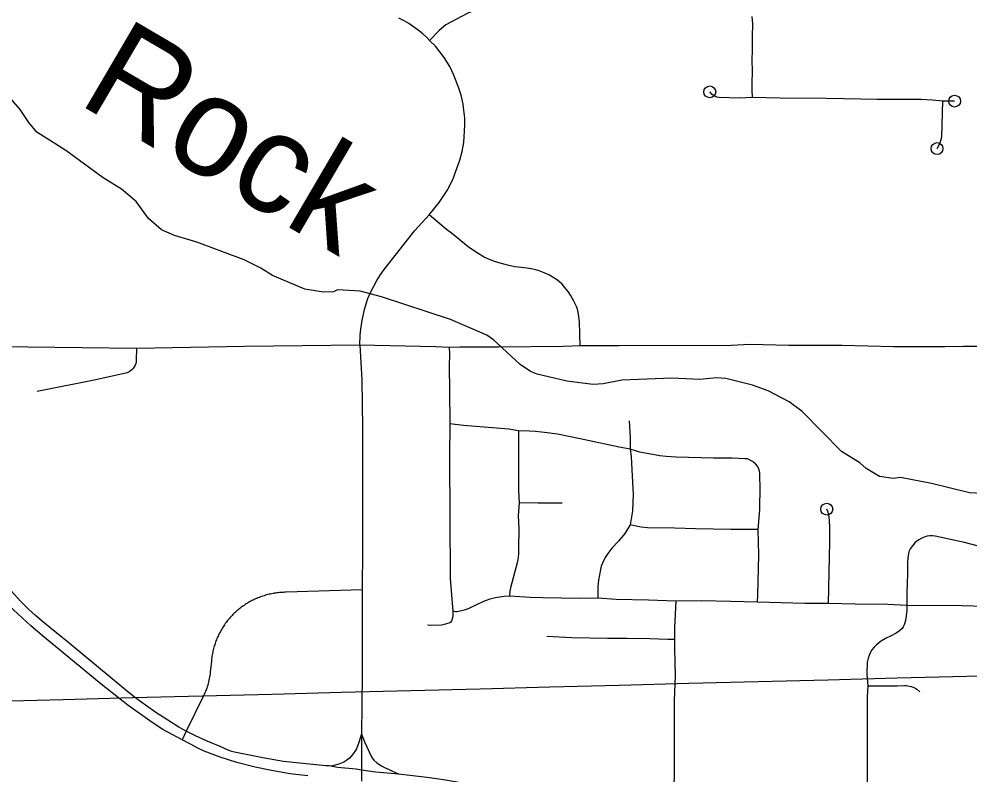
# Model space of a CAD drawing. Extents: x -19 to 366, y -4 to 359.
# Drawn here: x 147.247 to 148.008, y 191.353 to 191.956 of the extents above; entities that cross this region are included whole.
import ezdxf

# ---------------------------------------------------------------- set-up
doc = ezdxf.new("R2010")
doc.units = 0
for name, color, linetype in [('R_Striping', 7, 'Continuous'), ('R_Temp Easement', 7, 'Continuous'), ('Sheet Fence', 7, 'Continuous')]:
    doc.layers.add(name, color=color, linetype=linetype)

msp = doc.modelspace()

# ---------------------------------------------------------------- linework, layer by layer
at = {"layer": 'R_Striping'}
for points in [[(147.57559, 191.9394), (147.57346, 191.94174), (147.57005, 191.94475), (147.56649, 191.94759), (147.56281, 191.95027), (147.55901, 191.95278), (147.55511, 191.9551), (147.55109, 191.95724)], [(147.60859, 191.962), (147.60674, 191.96142), (147.60102, 191.95862), (147.58858, 191.95181), (147.58312, 191.94731), (147.57559, 191.9394)], [(147.83319, 191.9585), (147.8337, 191.95259), (147.83339, 191.94256), (147.83351, 191.93211), (147.83324, 191.92311), (147.83327, 191.91563), (147.83304, 191.90434), (147.83305, 191.9), (147.8334, 191.89386)], [(147.57522, 191.79997), (147.57861, 191.80442), (147.5833, 191.80987), (147.58759, 191.81619), (147.58953, 191.81952), (147.59403, 191.82828), (147.59484, 191.83029), (147.59798, 191.83853), (147.59977, 191.84385), (147.60151, 191.85053), (147.60281, 191.8577), (147.60381, 191.87171), (147.6036, 191.87732), (147.60305, 191.88375), (147.60231, 191.88845), (147.60077, 191.89573), (147.59892, 191.90136), (147.59503, 191.91174), (147.59161, 191.91854), (147.58716, 191.92564), (147.58037, 191.93483), (147.57559, 191.9394)], [(147.8334, 191.89386), (147.82335, 191.89336), (147.80695, 191.89367), (147.80511, 191.89418), (147.80216, 191.89562), (147.80136, 191.89623), (147.7995, 191.89829)], [(147.98575, 191.89083), (147.97758, 191.89163), (147.96843, 191.89207), (147.93328, 191.89222), (147.90693, 191.89265), (147.89257, 191.89289), (147.85576, 191.89316), (147.8334, 191.89386)], [(147.98118, 191.85299), (147.9835, 191.85696), (147.98432, 191.85941), (147.98497, 191.8624), (147.98575, 191.89083)], [(147.9952, 191.89087), (147.98575, 191.89083)], [(147.51981, 191.69589), (147.52012, 191.70389), (147.52063, 191.70881), (147.52177, 191.71586), (147.52357, 191.72443), (147.52479, 191.72907), (147.52629, 191.73329), (147.52806, 191.7374), (147.53061, 191.74255), (147.53347, 191.74761), (147.53618, 191.75196), (147.53852, 191.75533), (147.54216, 191.76017), (147.56367, 191.78761), (147.57522, 191.79997)], [(147.69593, 191.69549), (147.69551, 191.71445), (147.6947, 191.72075), (147.69376, 191.72471), (147.69293, 191.72688), (147.69096, 191.73103), (147.68821, 191.73596), (147.68621, 191.73881), (147.68347, 191.74221), (147.68144, 191.74457), (147.67939, 191.74661), (147.67702, 191.74829), (147.67077, 191.75208), (147.66705, 191.75384), (147.66302, 191.75538), (147.66049, 191.75611), (147.65687, 191.75685), (147.65137, 191.75767), (147.64379, 191.75848), (147.63774, 191.75975), (147.62837, 191.76239), (147.62341, 191.76436), (147.61911, 191.76636), (147.61307, 191.76986), (147.60627, 191.77461), (147.59304, 191.78545), (147.58911, 191.78837), (147.57522, 191.79997)], [(147.34115, 191.69334), (147.2106, 191.69487), (147.20606, 191.69479), (147.20152, 191.69445), (147.19699, 191.69387), (147.19254, 191.69304), (147.18812, 191.69196), (147.17941, 191.68947), (147.17132, 191.68664), (147.1648, 191.68371), (147.15883, 191.6806), (147.1502, 191.67531), (147.14703, 191.67304)], [(147.34115, 191.69334), (147.34111, 191.68417), (147.34099, 191.6827), (147.3407, 191.68126), (147.3402, 191.67987), (147.33953, 191.67856), (147.33869, 191.67735), (147.33768, 191.67626), (147.33655, 191.67533), (147.33529, 191.67455), (147.33393, 191.67395), (147.30865, 191.66822), (147.26181, 191.65903)], [(147.51981, 191.69589), (147.42764, 191.69498), (147.34115, 191.69334)], [(147.51981, 191.69589), (147.52145, 191.66811), (147.52181, 191.62991), (147.52196, 191.53302), (147.52173, 191.50044)], [(147.59125, 191.69404), (147.58015, 191.69465), (147.51981, 191.69589)], [(147.69593, 191.69549), (147.68224, 191.69495), (147.63048, 191.69427), (147.5996, 191.6944), (147.59125, 191.69404)], [(147.59125, 191.69404), (147.59145, 191.68895), (147.59128, 191.67887), (147.59137, 191.65996), (147.59181, 191.63318)], [(148.02902, 191.69485), (148.00197, 191.69481), (147.98729, 191.69452), (147.94642, 191.69449), (147.90541, 191.69577), (147.86268, 191.69568), (147.83192, 191.69657), (147.81669, 191.69566), (147.72684, 191.69534), (147.69593, 191.69549)], [(147.59181, 191.63318), (147.59159, 191.60668), (147.59194, 191.50946), (147.59405, 191.48334)], [(147.64674, 191.62745), (147.63881, 191.62884), (147.60263, 191.63186), (147.59181, 191.63318)], [(147.7352, 191.63549), (147.73588, 191.6222), (147.73595, 191.6128)], [(147.64674, 191.62745), (147.64654, 191.61267), (147.6465, 191.58498), (147.64661, 191.5797), (147.64714, 191.56987)], [(147.73595, 191.6128), (147.72716, 191.61445), (147.69591, 191.62111), (147.67778, 191.62475), (147.66743, 191.62622), (147.66014, 191.62698), (147.65544, 191.62728), (147.64674, 191.62745)], [(147.73595, 191.6128), (147.73669, 191.60703), (147.73687, 191.60176), (147.73807, 191.58139), (147.73818, 191.5769), (147.73777, 191.56364), (147.73586, 191.55248)], [(147.83817, 191.54868), (147.8394, 191.56429), (147.83952, 191.56823), (147.83982, 191.57969), (147.83963, 191.59404), (147.83911, 191.59625), (147.83755, 191.59918), (147.83598, 191.6011), (147.83377, 191.60288), (147.83031, 191.60473), (147.82935, 191.60502), (147.8275, 191.60524), (147.81744, 191.60578), (147.80257, 191.60577), (147.77259, 191.60642), (147.76469, 191.60691), (147.75964, 191.6076), (147.74371, 191.61055), (147.74106, 191.61121), (147.73595, 191.6128)], [(147.64714, 191.56987), (147.6464, 191.5597), (147.64676, 191.54921), (147.64672, 191.53336), (147.64656, 191.52894), (147.6461, 191.52475), (147.64554, 191.52212), (147.64012, 191.502), (147.6397, 191.49954), (147.6394, 191.49528)], [(147.6816, 191.56971), (147.66221, 191.56969), (147.64714, 191.56987)], [(147.89436, 191.48952), (147.89546, 191.53912), (147.89551, 191.55085), (147.89533, 191.55542), (147.89492, 191.5587), (147.89407, 191.56242), (147.89303, 191.56491)], [(147.38087, 191.38767), (147.37509, 191.39086), (147.35667, 191.40253), (147.3484, 191.40827), (147.33968, 191.41479), (147.33281, 191.42019), (147.28757, 191.45774), (147.26769, 191.47385), (147.26052, 191.47992), (147.25509, 191.48482), (147.24816, 191.4918), (147.23885, 191.50194), (147.235, 191.50637), (147.2267, 191.51646), (147.22022, 191.52395), (147.21849, 191.52646), (147.20767, 191.54371), (147.20123, 191.55469)], [(147.73586, 191.55248), (147.73168, 191.54553), (147.72647, 191.53933), (147.72133, 191.53378), (147.71802, 191.52961), (147.71601, 191.52632), (147.71375, 191.52183), (147.71283, 191.51932), (147.71211, 191.51661), (147.71059, 191.50822), (147.71015, 191.50307), (147.70997, 191.49386)], [(147.83817, 191.54868), (147.81643, 191.54857), (147.80261, 191.54903), (147.78801, 191.54912), (147.77128, 191.54967), (147.74967, 191.54994), (147.74461, 191.5504), (147.7408, 191.55121), (147.73586, 191.55248)], [(147.37765, 191.3806), (147.36243, 191.38897), (147.35374, 191.39436), (147.3344, 191.40824), (147.31308, 191.42524), (147.26745, 191.46274), (147.25674, 191.47174), (147.24978, 191.47805), (147.24307, 191.48446), (147.23767, 191.49), (147.22622, 191.50303), (147.22251, 191.50757), (147.21234, 191.52125), (147.20885, 191.52636), (147.20425, 191.53382), (147.20127, 191.53918), (147.19945, 191.54206), (147.19482, 191.55056)], [(147.83758, 191.49073), (147.83792, 191.49608), (147.83865, 191.52846), (147.83817, 191.54868)], [(148.01327, 191.5356), (148.00317, 191.5382), (147.9796, 191.54339), (147.97743, 191.54365), (147.97537, 191.54362), (147.97339, 191.5433), (147.97152, 191.54276), (147.96908, 191.5418), (147.96668, 191.54054), (147.96508, 191.53942), (147.96339, 191.53796), (147.96152, 191.53571), (147.95982, 191.53311), (147.95902, 191.5315), (147.95832, 191.52938), (147.95772, 191.52583), (147.95753, 191.52251), (147.95745, 191.51328), (147.95695, 191.4983), (147.9571, 191.48792)], [(147.52173, 191.50044), (147.46085, 191.49849), (147.45981, 191.49848), (147.45874, 191.49845), (147.4577, 191.4984), (147.45664, 191.49833), (147.4556, 191.49824), (147.45456, 191.49814), (147.45352, 191.49802), (147.45248, 191.49788), (147.45145, 191.49772), (147.45041, 191.49754), (147.44937, 191.49734), (147.44834, 191.49713), (147.4473, 191.4969), (147.44629, 191.49665), (147.44528, 191.49638), (147.44427, 191.4961), (147.44326, 191.49579), (147.44225, 191.49548), (147.44127, 191.49514), (147.44028, 191.49478), (147.4393, 191.49441), (147.43832, 191.49402), (147.43736, 191.49362), (147.43638, 191.49319), (147.43544, 191.49276), (147.43448, 191.4923), (147.43355, 191.49183), (147.43262, 191.49134), (147.43169, 191.49083), (147.43078, 191.49031), (147.4299, 191.48977), (147.42899, 191.48922), (147.4281, 191.48865), (147.42722, 191.48807), (147.42636, 191.48747), (147.42551, 191.48686), (147.42467, 191.48623), (147.42384, 191.48559), (147.42303, 191.48493), (147.42222, 191.48426), (147.42141, 191.48357), (147.42063, 191.48287), (147.41987, 191.48216), (147.41911, 191.48143), (147.41835, 191.48069), (147.41764, 191.47994), (147.4169, 191.47917), (147.41619, 191.4784), (147.4155, 191.47761), (147.41482, 191.4768), (147.41415, 191.47599), (147.41352, 191.47516), (147.41288, 191.47433), (147.41226, 191.47348), (147.41165, 191.47262), (147.41106, 191.47176), (147.41047, 191.47088), (147.40993, 191.46999), (147.40939, 191.46909), (147.40885, 191.46818), (147.40833, 191.46726), (147.40784, 191.46634), (147.40734, 191.4654), (147.4069, 191.46446), (147.40645, 191.46351), (147.40601, 191.46255), (147.40559, 191.46159), (147.40519, 191.46061), (147.40482, 191.45964), (147.40444, 191.45865), (147.40412, 191.45766), (147.40377, 191.45666), (147.40347, 191.45566), (147.40317, 191.45465), (147.40289, 191.45363), (147.40263, 191.45261), (147.4024, 191.45159), (147.40217, 191.45056), (147.40197, 191.44953), (147.40179, 191.4485), (147.4016, 191.44746), (147.40147, 191.44642), (147.40133, 191.44538), (147.40113, 191.4434), (147.40018, 191.43478), (147.40003, 191.43346), (147.39986, 191.43215), (147.39966, 191.43083), (147.39942, 191.42953), (147.39915, 191.42823), (147.39886, 191.42694), (147.39854, 191.42565), (147.39817, 191.42437), (147.39779, 191.4231), (147.39737, 191.42184), (147.39694, 191.42059), (147.39648, 191.41935), (147.39597, 191.41812)], [(147.52173, 191.50044), (147.5216, 191.48414), (147.52168, 191.43229), (147.52112, 191.38541)], [(147.6394, 191.49528), (147.63519, 191.49505), (147.63139, 191.49454), (147.62828, 191.49398), (147.62372, 191.49289), (147.62074, 191.49199), (147.61854, 191.49113), (147.60743, 191.48571), (147.60432, 191.48448), (147.60119, 191.48361), (147.59724, 191.48289), (147.59615, 191.48292), (147.59405, 191.48334)], [(147.70997, 191.49386), (147.69532, 191.49349), (147.6662, 191.494), (147.65586, 191.49436), (147.6394, 191.49528)], [(147.77231, 191.49154), (147.75059, 191.4922), (147.72469, 191.49278), (147.70997, 191.49386)], [(147.83758, 191.49073), (147.81623, 191.4911), (147.79307, 191.49172), (147.77231, 191.49154)], [(147.77231, 191.49154), (147.77136, 191.47027), (147.77134, 191.46067)], [(147.89436, 191.48952), (147.87558, 191.48963), (147.83758, 191.49073)], [(147.9571, 191.48792), (147.94173, 191.48869), (147.91569, 191.48893), (147.89436, 191.48952)], [(147.9571, 191.48792), (147.95699, 191.48369), (147.95587, 191.47593), (147.95491, 191.47241), (147.95417, 191.47102), (147.95326, 191.46971), (147.95128, 191.46779), (147.94841, 191.46581), (147.94461, 191.46377), (147.93986, 191.46168), (147.93608, 191.45911), (147.93256, 191.45624), (147.93086, 191.4546), (147.92906, 191.45241), (147.92768, 191.45011), (147.92605, 191.44581), (147.92555, 191.44384), (147.92533, 191.44236), (147.92494, 191.43321), (147.92584, 191.42386)], [(148.04398, 191.48693), (148.0275, 191.48686), (148.00121, 191.48757), (147.9571, 191.48792)], [(147.59405, 191.48334), (147.59412, 191.48001), (147.59394, 191.47819), (147.59296, 191.4754), (147.59244, 191.47465), (147.5917, 191.4741), (147.58839, 191.47294), (147.58503, 191.47222), (147.57639, 191.47201), (147.57395, 191.47211)], [(147.77134, 191.46067), (147.76594, 191.46068), (147.75156, 191.46131), (147.73337, 191.46156), (147.71764, 191.46147), (147.6892, 191.46219), (147.66919, 191.46306)], [(147.77134, 191.46067), (147.77129, 191.45363), (147.77174, 191.43204), (147.77118, 191.41214), (147.77102, 191.39527), (147.77109, 191.36191), (147.77083, 191.33446), (147.77114, 191.31777), (147.77141, 191.27226), (147.77168, 191.26793), (147.77285, 191.25886)], [(147.92584, 191.42386), (147.92525, 191.41504), (147.92541, 191.38427), (147.92524, 191.35263), (147.92565, 191.32957), (147.92581, 191.28462), (147.92567, 191.27658), (147.92194, 191.27307), (147.92056, 191.27011), (147.92002, 191.26852), (147.91963, 191.26635), (147.91979, 191.26512), (147.92065, 191.26326), (147.92165, 191.26213)], [(147.92584, 191.42386), (147.94938, 191.42381), (147.95503, 191.42404), (147.95655, 191.42395), (147.9606, 191.4232), (147.96354, 191.42221), (147.96502, 191.42124), (147.96741, 191.4189)], [(147.39597, 191.41812), (147.39546, 191.4169), (147.39491, 191.4157), (147.38087, 191.38767)], [(147.38087, 191.38767), (147.37765, 191.3806)], [(147.4965, 191.35962), (147.49555, 191.35982), (147.49264, 191.35981), (147.45888, 191.36327), (147.44235, 191.36638), (147.41953, 191.3709), (147.41752, 191.37144), (147.41467, 191.37247), (147.40819, 191.37537), (147.39774, 191.37968), (147.38845, 191.38379), (147.38087, 191.38767)], [(147.52112, 191.38541), (147.51899, 191.37839), (147.51707, 191.37353), (147.51633, 191.37223), (147.51447, 191.3694), (147.51152, 191.36594), (147.50937, 191.36426), (147.5069, 191.36282), (147.50307, 191.36118), (147.49912, 191.36011), (147.4965, 191.35962)], [(147.52112, 191.38541), (147.52106, 191.35646)], [(147.52112, 191.38541), (147.52359, 191.37892), (147.52925, 191.36699), (147.53005, 191.36565), (147.53101, 191.36446), (147.53337, 191.3623), (147.537, 191.35988), (147.53942, 191.35866), (147.54331, 191.35706), (147.55091, 191.35327)], [(147.47812, 191.35186), (147.46388, 191.3536), (147.44791, 191.3563), (147.43616, 191.35875), (147.4216, 191.36252), (147.41489, 191.36453), (147.40824, 191.36672), (147.40184, 191.36906), (147.39549, 191.37157), (147.39088, 191.3736), (147.38433, 191.37718), (147.37765, 191.3806)], [(147.52106, 191.35646), (147.51678, 191.3571), (147.50203, 191.35851), (147.4965, 191.35962)], [(147.52106, 191.35646), (147.52104, 191.35177), (147.52123, 191.34762)], [(147.55091, 191.35327), (147.53232, 191.35474), (147.52106, 191.35646)], [(147.74974, 191.24853), (147.74701, 191.25019), (147.73927, 191.25661), (147.73416, 191.26108), (147.72146, 191.27294), (147.70266, 191.29105), (147.69407, 191.29894), (147.68996, 191.30247), (147.68198, 191.30866), (147.67267, 191.31519), (147.66362, 191.32085), (147.65526, 191.32556), (147.64338, 191.33136), (147.6363, 191.33447), (147.62942, 191.33727), (147.62025, 191.34051), (147.60682, 191.34455), (147.59752, 191.3467), (147.58676, 191.34868), (147.57358, 191.35064), (147.55978, 191.35201), (147.55091, 191.35327)]]:
    msp.add_lwpolyline(points, dxfattribs=at)
for centre in [(147.7995, 191.89829), (147.9952, 191.89087), (147.98118, 191.85299), (147.89303, 191.56491)]:
    msp.add_circle(centre, 0.00473, dxfattribs=at)
at = {"layer": 'R_Temp Easement'}
for points in [[(147.76927, 191.6696), (147.72912, 191.66794), (147.71437, 191.66497), (147.70622, 191.66453), (147.68517, 191.66719), (147.66163, 191.67269), (147.6563, 191.67492), (147.64792, 191.68035), (147.62671, 191.70028), (147.62137, 191.70383), (147.59228, 191.71649), (147.53717, 191.73461), (147.52008, 191.73902), (147.50207, 191.74001), (147.49867, 191.73865), (147.49072, 191.7384), (147.47592, 191.74074), (147.44986, 191.75171), (147.44072, 191.75752), (147.42721, 191.76423), (147.38957, 191.77833), (147.37171, 191.78349), (147.36125, 191.78796), (147.35075, 191.79716), (147.34097, 191.81073), (147.32933, 191.8205), (147.31466, 191.82948), (147.28472, 191.85142), (147.26166, 191.86602), (147.25516, 191.87374), (147.24824, 191.8843), (147.23006, 191.90464)], [(148.01734, 191.57742), (148.0071, 191.5779), (147.97672, 191.58542), (147.95186, 191.59015), (147.94618, 191.58934), (147.93518, 191.59114), (147.92451, 191.5975), (147.91955, 191.60182), (147.90488, 191.61099), (147.87333, 191.64297), (147.86285, 191.65066), (147.8461, 191.65943), (147.83374, 191.66407), (147.81228, 191.66939), (147.80489, 191.6699), (147.79145, 191.66846), (147.76927, 191.6696)]]:
    msp.add_lwpolyline(points, dxfattribs=at)
at = {"layer": 'Sheet Fence'}
for points in [[(154.11585, 1.87092), (153.9063, 10.48743), (153.69602, 19.10409), (153.48501, 27.72087), (153.27327, 36.3378), (153.0608, 44.95486), (152.84759, 53.57206), (152.63366, 62.1894), (152.419, 70.80688), (152.20362, 79.42449), (151.98751, 88.04225), (151.77068, 96.66014), (151.55312, 105.27817), (151.33484, 113.89634), (151.11584, 122.51465), (150.89612, 131.13311), (150.67568, 139.7517), (150.45452, 148.37043), (150.23264, 156.98931), (150.01005, 165.60832), (149.78674, 174.22748), (149.56272, 182.84677), (149.33799, 191.46621), (149.11254, 200.0858), (148.88638, 208.70552), (148.65952, 217.32539), (148.43194, 225.9454), (148.20366, 234.56555), (147.97466, 243.18584), (147.74497, 251.80628), (147.51457, 260.42687), (147.28346, 269.04759), (147.05165, 277.66846), (146.81914, 286.28948), (146.58593, 294.91064), (146.35202, 303.53194), (146.11742, 312.15339), (145.88211, 320.77499), (145.64611, 329.39673), (145.40941, 338.01861), (145.17202, 346.64065)], [(0, 189.51617), (7.11214, 189.52059), (14.22427, 189.53386), (21.33637, 189.55597), (28.44845, 189.58693), (35.56048, 189.62672), (42.67245, 189.67537), (49.78436, 189.73285), (56.89619, 189.79918), (64.00793, 189.87436), (71.11958, 189.95838), (78.23111, 190.05124), (85.34253, 190.15294), (92.45381, 190.26349), (99.56495, 190.38288), (106.67593, 190.51112), (113.78675, 190.6482), (120.89739, 190.79412), (128.00785, 190.94888), (135.11811, 191.11248), (142.22816, 191.28493), (149.33799, 191.46621), (156.44759, 191.65634), (163.55694, 191.85531), (170.66605, 192.06312), (177.77489, 192.27977), (184.88345, 192.50526), (191.99173, 192.73959), (199.09971, 192.98276), (206.20739, 193.23477), (213.31474, 193.49561), (220.42177, 193.7653), (227.52845, 194.04382), (234.63479, 194.33118), (241.74076, 194.62738), (248.84635, 194.93241), (255.95157, 195.24628), (263.05638, 195.56898), (270.16079, 195.90052), (277.26478, 196.24089), (284.36834, 196.5901), (291.47147, 196.94814), (298.57414, 197.31501), (305.67635, 197.69072), (312.77809, 198.07525), (319.87934, 198.46862), (326.9801, 198.87082), (334.08035, 199.28185), (341.18009, 199.7017)]]:
    msp.add_spline(points, degree=3, dxfattribs=at)

# ---------------------------------------------------------------- texts
at = {"layer": 'R_Temp Easement'}
msp.add_text('Rock', height=0.08, rotation=329.62868, dxfattribs=at).set_placement((147.29303, 191.88966))

doc.saveas('drawing.dxf')
